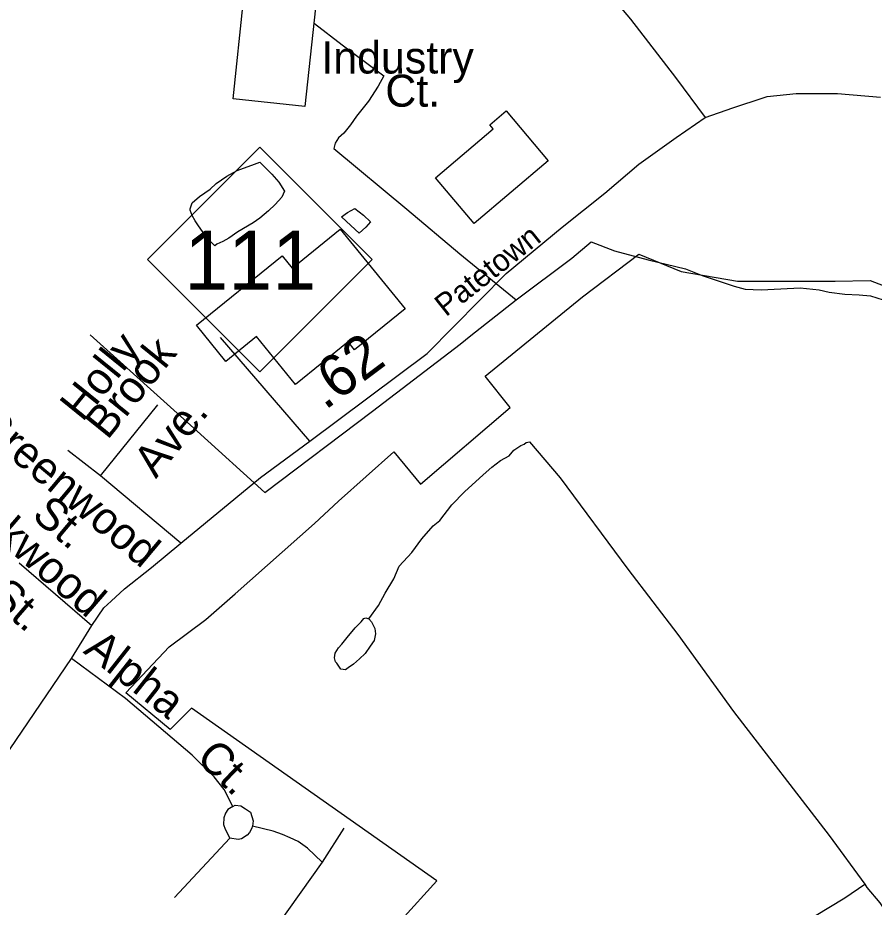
# Model space of a CAD drawing. Extents: x 2206922 to 2357709, y 510027 to 673830.
# Drawn here: x 2303235 to 2305772, y 605159 to 607796 of the extents above; entities that cross this region are included whole.
import ezdxf

# ---------------------------------------------------------------- set-up
doc = ezdxf.new("R2010")
doc.units = 0
for name, color, linetype in [('Exist Boundary Political City Limit New', 7, 'Continuous'), ('Exist Cultural Warehouse Building Footprint', 7, 'Continuous'), ('Exist Hydrographic Misc Water Feature', 7, 'Continuous'), ('Exist Road Non-System Type 51', 7, 'Continuous'), ('Exist Road Non-System Type 51 Label', 7, 'Continuous'), ('Exist Road Primary NC Attributed', 7, 'Continuous'), ('Exist Road Primary NC Label', 7, 'Continuous'), ('Exist Road Primary NC Mileage Hundredths English Label', 7, 'Continuous'), ('Exist Road Primary NC Shield CELL', 7, 'Continuous'), ('Exist Road Primary NC Shield Number Label', 7, 'Continuous'), ('Exist Road Secondary Type 51 Label', 7, 'Continuous'), ('Map Preparation Boundary City Limit Buffer Line', 7, 'Continuous')]:
    doc.layers.add(name, color=color, linetype=linetype)

msp = doc.modelspace()

# ---------------------------------------------------------------- linework, layer by layer
at = {"layer": 'Exist Boundary Political City Limit New'}
for points in [[(2304693.5, 606640.8), (2304619.2, 606733.2), (2304907.8, 606968.4), (2305074.8, 607094.5), (2305199.8, 607043.9), (2305366.8, 607014.7), (2305656.5, 607014.7), (2305759.5, 607016.7), (2305911.5, 606958.1), (2305951.2, 606945.4), (2306068.5, 606902.5), (2306239.2, 606879.3), (2306598, 607040.2), (2306651.8, 606983.2), (2306725.5, 606795.6), (2306772.5, 606597.9), (2306796, 606480.6), (2306878, 606056.8), (2307023.8, 605650.9), (2307038, 605602.2), (2307173, 605332.5), (2307223, 605082.8), (2308033, 605302.5), (2308075, 605144.4)], [(2304370, 605121), (2304476.2, 605237.3), (2303749.2, 605748.9), (2303686, 605685.7), (2303554.5, 605794.4), (2303683.5, 605931), (2303792.2, 606011.9), (2303878.5, 606087.8), (2304113.8, 606296.8), (2304184.8, 606362.6), (2304349.2, 606509.2), (2304427.8, 606413.1), (2304693.5, 606640.8)]]:
    msp.add_lwpolyline(points, dxfattribs=at)
at = {"layer": 'Exist Cultural Warehouse Building Footprint'}
for p, q in [((2303872.5, 607554.9), (2303903.5, 607848)), ((2304116.3, 607825.5), (2304085.3, 607532.4)), ((2304085.3, 607532.4), (2303872.5, 607554.9)), ((2304632.8, 607478.3), (2304681.3, 607519.4)), ((2304681.3, 607519.4), (2304806.3, 607371.7)), ((2304643.2, 607466), (2304632.8, 607478.3)), ((2304472, 607321.1), (2304643.2, 607466)), ((2304806.3, 607371.7), (2304586.6, 607185.7)), ((2304586.6, 607185.7), (2304472, 607321.1)), ((2304047.4, 607053.3), (2304190.2, 607169.2)), ((2304190.2, 607169.2), (2304382.4, 606932.5)), ((2303764.2, 606884.1), (2304017.7, 607089.9)), ((2304017.7, 607089.9), (2304047.4, 607053.3)), ((2304382.4, 606932.5), (2304232.7, 606811)), ((2303851.2, 606776.9), (2303764.2, 606884.1)), ((2303942, 606850.6), (2303851.2, 606776.9)), ((2304057.1, 606708.7), (2303942, 606850.6)), ((2304213, 606835.3), (2304057.1, 606708.7)), ((2304232.7, 606811), (2304213, 606835.3))]:
    msp.add_line(p, q, dxfattribs=at)
at = {"layer": 'Exist Hydrographic Misc Water Feature'}
for points in [[(2304113.3, 607779), (2304195.7, 607715.8), (2304318.9, 607623.1), (2304302.7, 607593.1), (2304273.8, 607548.8), (2304237.9, 607504.3), (2304220.3, 607478.1), (2304200.6, 607453.9), (2304184.6, 607439.7), (2304175.2, 607423.7), (2304171.3, 607407.7), (2304387, 607228), (2304544.3, 607096), (2304711.6, 606959.7)], [(2303854.3, 607326.4), (2303884.2, 607342.6), (2303935.7, 607361.2), (2303951.7, 607367.3), (2303987.8, 607331.9), (2304008.5, 607308.1), (2304024.5, 607282.1), (2304016.9, 607264.3), (2303997, 607242.1), (2303977.3, 607223.6), (2303951.7, 607201.5), (2303931.8, 607187.4), (2303886.3, 607160.7), (2303860.2, 607142.7), (2303842.4, 607132.4), (2303824.3, 607124.1), (2303818.6, 607120.1), (2303794, 607145.7), (2303769.8, 607179.4), (2303760, 607193.5), (2303751.5, 607209.3), (2303745.2, 607225.2), (2303745, 607229.3), (2303750.9, 607247.1), (2303773.1, 607265.6), (2303804.9, 607288), (2303822.5, 607304), (2303854.3, 607326.4)], [(2304211.1, 607218.4), (2304233.2, 607230.5), (2304259.3, 607210.7), (2304279.8, 607191), (2304265.6, 607174.9), (2304245.9, 607156.8), (2304221.3, 607180.3), (2304193.4, 607206), (2304211.1, 607218.4)], [(2304711.6, 606959.7), (2304876.3, 607083.3), (2304933.7, 607131.9), (2305002, 607105), (2305102.4, 607078.1), (2305212.5, 607051), (2305262.6, 607031.7), (2305356.9, 607000.5), (2305389.3, 606991.1), (2305437.1, 606989.6), (2305494.9, 606992.3), (2305552.7, 606994.9), (2305608.7, 606989.3), (2305638.8, 606981.9), (2305685.2, 606976.2), (2305727, 606974.7), (2305761.3, 606971.2), (2305798.8, 606959.4)], [(2303449.5, 606856.2), (2303766.5, 606570), (2303966.2, 606388.2), (2304285.7, 606629.3), (2304545.3, 606828.2), (2304576.9, 606854.3), (2304711.6, 606959.7)], [(2304274.2, 606013.7), (2304303.3, 606054), (2304323.4, 606090.3), (2304348.7, 606132.3), (2304364.4, 606170.5), (2304402.2, 606210.6), (2304431.5, 606251.2), (2304464.9, 606289.6), (2304484.6, 606305.7), (2304520.5, 606352.2), (2304557.8, 606390.4), (2304613.4, 606440.8), (2304638.8, 606463.3), (2304664.8, 606483.8), (2304690.5, 606497.7), (2304704.6, 606513.9), (2304724.5, 606528.3), (2304734.4, 606532.1), (2304740.3, 606536.5), (2304750.4, 606538.6), (2304841.4, 606431.6), (2305042.1, 606161.7), (2305190, 605967.5), (2305354.6, 605739.1), (2305638.4, 605372.4), (2305744, 605227.9)], [(2304274.2, 606013.7), (2304282.2, 606005.6), (2304292.5, 605985.9), (2304294.5, 605969.8), (2304290.8, 605950), (2304279.1, 605933.5), (2304263.6, 605911.5), (2304247.2, 605895.3), (2304229.7, 605879.3), (2304213.5, 605869.2), (2304205.7, 605863.1), (2304192, 605864.7), (2304179.7, 605882.8), (2304175.6, 605886.7), (2304173.3, 605898.8), (2304175.4, 605912.7), (2304185.2, 605928.6), (2304195.1, 605938.9), (2304210.7, 605958.8), (2304234.4, 605987.3), (2304252.3, 606005.3), (2304260.1, 606015.5), (2304265.8, 606017.4), (2304274.2, 606013.7)], [(2304825.8, 604744.1), (2304883.2, 604774.8), (2304946.8, 604809.4), (2305030, 604860.2), (2305087.7, 604892.8), (2305141.4, 604919.6), (2305185.1, 604949.9), (2305232.6, 604972.4), (2305264.4, 604994.8), (2305286.4, 605001.2), (2305308.5, 605011.3), (2305322, 605001.5), (2305330.7, 604991.3), (2305340.3, 604983.8), (2305358.5, 604985.9), (2305390.3, 605000.2), (2305470.1, 605053), (2305594.6, 605132.4), (2305684.6, 605187), (2305744, 605227.9)], [(2305744, 605227.9), (2305750, 605217.7), (2305788.3, 605172.2), (2305831, 605107), (2305861.3, 605065.1), (2305899.7, 605029.7), (2305950.1, 604988.1), (2306006.5, 604956.9), (2306111.1, 604905.8), (2306233.3, 604853.4), (2306320, 604820), (2306364.3, 604802.8), (2306386.1, 604795.1), (2306408.2, 604785.3)]]:
    msp.add_lwpolyline(points, dxfattribs=at)
at = {"layer": 'Exist Road Non-System Type 51'}
for p, q in [((2304100.3, 606540.8), (2303835.2, 606847.9)), ((2303479.7, 606438.3), (2303649.4, 606648)), ((2303479.7, 606438.3), (2303383, 606513.2)), ((2303717.8, 606238.8), (2303479.7, 606438.3)), ((2303238.7, 606179.8), (2303454.4, 605994.1)), ((2304200.8, 605393.2), (2304136.8, 605293.3)), ((2303863.2, 605364.2), (2303698.8, 605187.8)), ((2304136.8, 605293.3), (2304004.9, 605107.7))]:
    msp.add_line(p, q, dxfattribs=at)
for points in [[(2304910.5, 607924.9), (2304948.7, 607900), (2304985, 607869.5), (2305049.9, 607791.1), (2305183.6, 607618.2), (2305271.5, 607499.7)], [(2303871.7, 605457.8), (2303846.2, 605508), (2303816.6, 605546.1), (2303751.6, 605609.7), (2303553.8, 605777.9), (2303394.2, 605896.7)], [(2303871.7, 605457.8), (2303857.4, 605448.5), (2303850.5, 605438.5), (2303845.4, 605424), (2303843.9, 605404.6), (2303848.6, 605390.7), (2303863.2, 605364.2)], [(2303871.7, 605457.8), (2303878.6, 605461.7), (2303895.7, 605459.7), (2303909.4, 605451.4), (2303924.3, 605441.4), (2303932.4, 605415.8), (2303930.5, 605399.8)], [(2303930.5, 605399.8), (2303926.7, 605391.3), (2303921.6, 605380.7), (2303914.5, 605372.8), (2303897.3, 605362.5), (2303887.3, 605360.1), (2303863.2, 605364.2)], [(2304136.8, 605293.3), (2304092.5, 605334.8), (2304065.2, 605353.7), (2304041.6, 605365), (2304019, 605375.3), (2303991.7, 605384.7), (2303930.5, 605399.8)]]:
    msp.add_lwpolyline(points, dxfattribs=at)
at = {"layer": 'Exist Road Primary NC Attributed'}
msp.add_lwpolyline([(2303117.3, 605490.3), (2303247.3, 605681.1), (2303394.2, 605896.7), (2303454.4, 605994.1), (2303489.9, 606046.6), (2303511.7, 606066.9), (2303551.2, 606103.3), (2303630.5, 606166.1), (2303717.8, 606238.8), (2303953.6, 606433.4), (2304100.3, 606540.8), (2304447.2, 606800.5), (2304681.4, 607037.3), (2304847.5, 607174.8), (2304973.5, 607276.1), (2305074.8, 607362.1), (2305185.5, 607440.5), (2305271.5, 607499.7), (2305352.9, 607528.4), (2305446, 607558.9), (2305454.8, 607561.8), (2305540.7, 607571.4), (2305662.9, 607571.4), (2305790.9, 607559.9)], dxfattribs=at)
at = {"layer": 'Exist Road Primary NC Shield CELL'}
msp.add_lwpolyline([(2303618.9, 607079.2), (2303951.9, 607412.2), (2304284.9, 607079.2), (2303951.9, 606746.2)], close=True, dxfattribs=at)
at = {"layer": 'Map Preparation Boundary City Limit Buffer Line'}
for points in [[(2304693.5, 606640.8), (2304619.2, 606733.2), (2304907.8, 606968.4), (2305074.8, 607094.5), (2305199.8, 607043.9), (2305366.8, 607014.7), (2305656.5, 607014.7), (2305759.5, 607016.7), (2305911.5, 606958.1), (2305951.2, 606945.4), (2306068.5, 606902.5), (2306239.2, 606879.3), (2306598, 607040.2), (2306651.8, 606983.2), (2306725.5, 606795.6), (2306772.5, 606597.9), (2306796, 606480.6), (2306878, 606056.8), (2307023.8, 605650.9), (2307038, 605602.2), (2307173, 605332.5), (2307223, 605082.8), (2308033, 605302.5), (2308075, 605144.4)], [(2304370, 605121), (2304476.2, 605237.3), (2303749.2, 605748.9), (2303686, 605685.7), (2303554.5, 605794.4), (2303683.5, 605931), (2303792.2, 606011.9), (2303878.5, 606087.8), (2304113.8, 606296.8), (2304184.8, 606362.6), (2304349.2, 606509.2), (2304427.8, 606413.1), (2304693.5, 606640.8)]]:
    msp.add_lwpolyline(points, dxfattribs=at)

# ---------------------------------------------------------------- texts
at = {"layer": 'Exist Road Non-System Type 51 Label'}
for s, rotation, p in [('Holly', 51.0185, (2303426.4, 606594.9)), ('Brook', 51.0185, (2303500.4, 606542.1)), ('Greenwood', 320.0408, (2303100.2, 606582.8)), ('Ave.', 51.0185, (2303643.9, 606427.6)), ('Oakwood', 319.2738, (2303035.8, 606363.4)), ('St.', 320.0408, (2303272.8, 606314.7)), ('St.', 319.2738, (2303145.1, 606071.6)), ('Alpha', 321.7953, (2303425.9, 605915)), ('Ct.', 316.2992, (2303759.7, 605596.7))]:
    msp.add_text(s, height=95, rotation=rotation, dxfattribs=at).set_placement(p)
at = {"layer": 'Exist Road Primary NC Label'}
msp.add_text('Patetown', height=65.62, rotation=38.4461, dxfattribs=at).set_placement((2304502.9, 606907.6))
at = {"layer": 'Exist Road Primary NC Mileage Hundredths English Label'}
msp.add_text('.62', height=125, rotation=36.8195, dxfattribs=at).set_placement((2304144.7, 606630.5))
at = {"layer": 'Exist Road Primary NC Shield Number Label'}
msp.add_text('111', height=175, dxfattribs=at).set_placement((2303728, 606989.4))
at = {"layer": 'Exist Road Secondary Type 51 Label'}
for s, p in [('Industry', (2304134, 607630.4)), ('Ct.', (2304323.5, 607532))]:
    msp.add_text(s, height=95, dxfattribs=at).set_placement(p)

doc.saveas('drawing.dxf')
